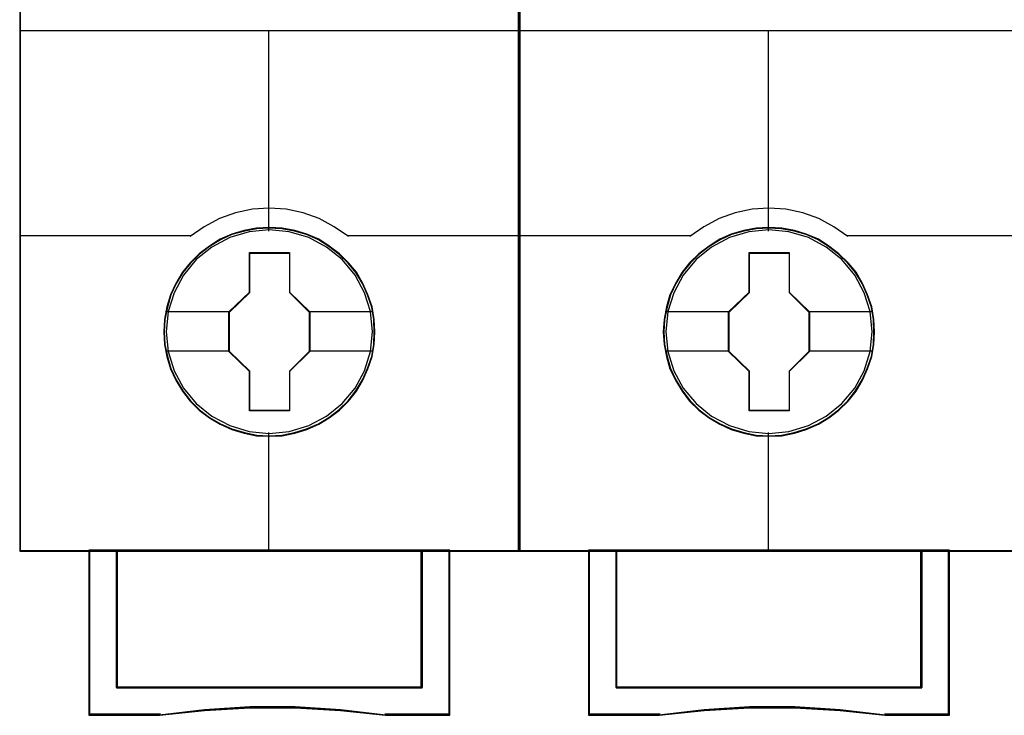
# Model space of a CAD drawing. Header units: millimetres. Extents: x -1290 to 1795, y -4192 to -1311.
# Tile 919 of 1056: x 1471.6 to 1478.69, y -2264.61 to -2259.6. Entities that reach past the tile are written whole.
import ezdxf

# ---------------------------------------------------------------- set-up
doc = ezdxf.new("R2010")
doc.units = ezdxf.units.MM
doc.layers.add('45', color=7, linetype='Continuous')
doc.layers.add('Aparatura', color=7, linetype='Continuous', lineweight=13)

# ---------------------------------------------------------------- blocks, each defined once
blk = doc.blocks.new('*U284')
at = {"layer": '45', "color": 7}
for points in [[(279.534515, -383.712671), (261.561536, -383.712671), (261.561536, -465.443183), (279.534515, -465.443183), (279.534515, -383.712671)], [(274.34618, -457.559264), (274.323872, -457.107867), (274.251369, -456.65647), (274.095208, -456.221588), (273.916739, -455.808725), (273.682497, -455.412376), (273.398062, -455.065571), (273.069009, -454.74629), (272.700916, -454.465544), (272.327246, -454.223331), (271.892226, -454.036166), (271.462785, -453.909555), (271.005457, -453.826982), (270.548129, -453.799458), (270.090801, -453.826982), (269.644628, -453.909555), (269.192877, -454.036166), (268.780167, -454.223331), (268.389765, -454.465544), (268.027249, -454.74629), (267.692619, -455.065571), (267.424915, -455.412376), (267.179519, -455.808725), (266.984318, -456.221588), (266.861621, -456.65647), (266.772386, -457.107867), (266.7445, -457.559264), (266.772386, -458.010661), (266.861621, -458.445544), (266.984318, -458.880426), (267.179519, -459.293289), (267.424915, -459.689638), (267.692619, -460.047452), (268.027249, -460.372238), (268.389765, -460.64748), (268.780167, -460.878683), (269.192877, -461.065848), (269.644628, -461.197964), (270.090801, -461.291546), (270.548129, -461.313566), (271.005457, -461.291546), (271.462785, -461.197964), (271.892226, -461.065848), (272.327246, -460.878683), (272.700916, -460.64748), (273.069009, -460.372238), (273.398062, -460.047452), (273.682497, -459.689638), (273.916739, -459.293289), (274.095208, -458.880426), (274.251369, -458.445544), (274.323872, -458.010661), (274.34618, -457.559264)], [(274.34618, -457.559264), (274.323872, -457.107867), (274.251369, -456.65647), (274.095208, -456.221588), (273.916739, -455.808725), (273.682497, -455.412376), (273.398062, -455.065571), (273.069009, -454.74629), (272.700916, -454.465544), (272.327246, -454.223331), (271.892226, -454.036166), (271.462785, -453.909555), (271.005457, -453.826982), (270.548129, -453.799458), (270.090801, -453.826982), (269.644628, -453.909555), (269.192877, -454.036166), (268.780167, -454.223331), (268.389765, -454.465544), (268.027249, -454.74629), (267.692619, -455.065571), (267.424915, -455.412376), (267.179519, -455.808725), (266.984318, -456.221588), (266.861621, -456.65647), (266.772386, -457.107867), (266.7445, -457.559264), (266.772386, -458.010661), (266.861621, -458.445544), (266.984318, -458.880426), (267.179519, -459.293289), (267.424915, -459.689638), (267.692619, -460.047452), (268.027249, -460.372238), (268.389765, -460.64748), (268.780167, -460.878683), (269.192877, -461.065848), (269.644628, -461.197964), (270.090801, -461.291546), (270.548129, -461.313566), (271.005457, -461.291546), (271.462785, -461.197964), (271.892226, -461.065848), (272.327246, -460.878683), (272.700916, -460.64748), (273.069009, -460.372238), (273.398062, -460.047452), (273.682497, -459.689638), (273.916739, -459.293289), (274.095208, -458.880426), (274.251369, -458.445544), (274.323872, -458.010661), (274.34618, -457.559264)], [(274.326487, -457.559251), (274.304289, -457.110011), (274.232144, -456.660772), (274.076756, -456.227967), (273.899169, -455.817077), (273.666086, -455.422623), (273.383058, -455.077475), (273.055632, -454.75972), (272.68936, -454.480315), (272.317537, -454.23926), (271.88467, -454.05299), (271.457352, -453.926983), (271.002286, -453.844805), (270.54722, -453.817413), (270.092154, -453.844805), (269.648187, -453.926983), (269.198671, -454.05299), (268.788002, -454.23926), (268.399531, -454.480315), (268.038808, -454.75972), (267.705833, -455.077475), (267.439453, -455.422623), (267.195271, -455.817077), (267.001036, -456.227967), (266.878945, -456.660772), (266.790151, -457.110011), (266.762403, -457.559251), (266.790151, -458.008491), (266.878945, -458.441295), (267.001036, -458.874099), (267.195271, -459.284989), (267.439453, -459.679444), (267.705833, -460.035548), (268.038808, -460.358782), (268.399531, -460.632708), (268.788002, -460.862807), (269.198671, -461.049077), (269.648187, -461.180562), (270.092154, -461.273697), (270.54722, -461.295611), (271.002286, -461.273697), (271.457352, -461.180562), (271.88467, -461.049077), (272.317537, -460.862807), (272.68936, -460.632708), (273.055632, -460.358782), (273.383058, -460.035548), (273.666086, -459.679444), (273.899169, -459.284989), (274.076756, -458.874099), (274.232144, -458.441295), (274.304289, -458.008491), (274.326487, -457.559251)], [(269.833873, -454.702587), (271.279048, -454.702587), (271.279048, -456.130993), (272.004448, -456.836923), (272.004448, -458.265328), (271.279048, -458.982288), (271.279048, -460.399664), (269.833873, -460.399664), (269.833873, -458.982288), (269.091604, -458.265328), (269.091604, -456.836923), (269.833873, -456.130993), (269.833873, -454.702587)], [(269.833873, -454.702587), (271.279048, -454.702587), (271.279048, -454.702587), (271.279048, -456.130993), (271.279048, -456.130993), (272.004448, -456.836923), (272.004448, -456.836923), (272.004448, -458.265328), (272.004448, -458.265328), (271.279048, -458.982288), (271.279048, -458.982288), (271.279048, -460.399664), (271.279048, -460.399664), (269.833873, -460.399664), (269.833873, -460.399664), (269.833873, -458.982288), (269.833873, -458.982288), (269.091604, -458.265328), (269.091604, -458.265328), (269.091604, -456.836923), (269.091604, -456.836923), (269.833873, -456.130993), (269.833873, -456.130993), (269.833873, -454.702587), (269.833873, -454.702587)], [(269.842196, -454.720542), (271.268718, -454.720542), (271.268718, -456.139944), (271.984754, -456.841424), (271.984754, -458.260826), (271.268718, -458.973267), (271.268718, -460.381709), (269.842196, -460.381709), (269.842196, -458.973267), (269.109507, -458.260826), (269.109507, -456.841424), (269.842196, -456.139944), (269.842196, -454.720542)], [(276.046121, -465.405478), (276.046121, -470.356083), (265.04814, -470.356083), (265.04814, -465.405478), (264.051865, -465.405478), (264.051865, -471.353922), (266.595427, -471.353922), (268.215069, -471.177509), (269.845842, -471.089302), (271.476616, -471.089302), (273.107389, -471.177509), (274.732597, -471.353922), (277.042396, -471.353922), (277.042396, -465.405478), (276.046121, -465.405478)], [(270.541562, -465.405478), (265.045491, -465.405478), (265.045491, -470.362814), (276.048771, -470.362814), (276.048771, -465.405478), (270.541562, -465.405478)], [(276.048771, -470.362814), (276.048771, -465.405478), (270.541562, -465.405478), (265.045491, -465.405478), (265.045491, -470.362814), (276.048771, -470.362814)]]:
    blk.add_lwpolyline(points, close=True, dxfattribs=at)
at = {"layer": '45', "color": 139}
for points in [[(279.534515, -383.712671), (261.561536, -383.712671), (261.561536, -465.443183), (279.534515, -465.443183), (279.534515, -383.712671)], [(274.256665, -457.548373), (274.184147, -456.827196), (273.977752, -456.144555), (273.631901, -455.511461), (273.174485, -454.955439), (272.611082, -454.504015), (271.964005, -454.162695), (271.266724, -453.953499), (270.541552, -453.887437), (269.821959, -453.953499), (269.130256, -454.162695), (268.483179, -454.504015), (267.919776, -454.955439), (267.46236, -455.511461), (267.116509, -456.144555), (266.904536, -456.827196), (266.837597, -457.548373), (266.904536, -458.264044), (267.116509, -458.95219), (267.46236, -459.579779), (267.919776, -460.135801), (268.483179, -460.59273), (269.130256, -460.928545), (269.821959, -461.143247), (270.541552, -461.214814), (271.266724, -461.143247), (271.964005, -460.928545), (272.611082, -460.59273), (273.174485, -460.135801), (273.631901, -459.579779), (273.977752, -458.95219), (274.184147, -458.264044), (274.256665, -457.548373)]]:
    blk.add_lwpolyline(points, close=True, dxfattribs=at)
at = {"layer": '45', "color": 59}
for points in [[(279.514822, -383.730625), (261.57944, -383.730625), (261.57944, -465.425228), (279.514822, -465.425228), (279.514822, -383.730625)], [(276.046121, -465.405478), (276.046121, -470.356083), (265.04814, -470.356083), (265.04814, -465.405478), (264.051865, -465.405478), (264.051865, -471.353922), (266.595427, -471.353922), (268.215069, -471.177509), (269.845842, -471.089302), (271.476616, -471.089302), (273.107389, -471.177509), (274.732597, -471.353922), (277.042396, -471.353922), (277.042396, -465.405478), (276.046121, -465.405478)], [(276.031101, -465.423433), (276.031101, -470.344152), (265.06495, -470.344152), (265.06495, -465.423433), (264.071559, -465.423433), (264.071559, -471.335967), (266.607759, -471.335967), (268.222713, -471.160619), (269.848767, -471.072945), (271.474821, -471.072945), (273.100875, -471.160619), (274.721379, -471.335967), (277.024493, -471.335967), (277.024493, -465.423433), (276.031101, -465.423433)], [(270.541562, -465.405478), (265.045491, -465.405478), (265.045491, -470.362814), (276.048771, -470.362814), (276.048771, -465.405478), (270.541562, -465.405478)], [(276.048771, -470.362814), (276.048771, -465.405478), (270.541562, -465.405478), (265.045491, -465.405478), (265.045491, -470.362814), (276.048771, -470.362814)], [(270.542476, -465.423433), (265.065184, -465.423433), (265.065184, -470.344859), (276.030868, -470.344859), (276.030868, -465.423433), (270.542476, -465.423433)]]:
    blk.add_lwpolyline(points, close=True, dxfattribs=at)
at = {"layer": '45', "color": 139}
for points in [[(261.561536, -446.707289), (279.534515, -446.707289)], [(270.522066, -446.707289), (270.522066, -453.930528)], [(273.391942, -454.122645), (272.877914, -453.770028), (272.341537, -453.479972), (271.766049, -453.275226), (271.157037, -453.144416), (270.542439, -453.104605), (269.939014, -453.144416), (269.330003, -453.275226), (268.754515, -453.479972), (268.206963, -453.770028), (267.704109, -454.122645)], [(261.561536, -454.08494), (267.741706, -454.08494)], [(273.352555, -454.08494), (279.534515, -454.08494)], [(270.522066, -461.171722), (270.522066, -465.443183)], [(264.051865, -465.405478), (264.051865, -471.353922)], [(265.045491, -465.405478), (265.045491, -470.362814)], [(276.011174, -470.362814), (276.011174, -465.405478)], [(277.004799, -465.405478), (277.004799, -471.353922)], [(265.045491, -470.323313), (276.048771, -470.323313)], [(266.626339, -471.316217), (264.051865, -471.316217)], [(274.74005, -471.353922), (273.112019, -471.152828), (271.478412, -471.052281), (269.844805, -471.052281), (268.211199, -471.152828), (266.588743, -471.353922)], [(277.042396, -471.316217), (274.700663, -471.316217)]]:
    blk.add_lwpolyline(points, dxfattribs=at)
at = {"layer": '45', "color": 7}
for points in [[(266.816113, -456.823056), (269.129201, -456.823056)], [(271.965061, -456.823056), (274.272778, -456.823056)], [(266.816113, -458.24149), (269.129201, -458.24149)], [(271.965061, -458.24149), (274.272778, -458.24149)]]:
    blk.add_lwpolyline(points, dxfattribs=at)
at = {"layer": '45', "color": 140}
blk.add_lwpolyline([(276.030868, -470.344859), (276.030868, -465.423433), (270.542476, -465.423433), (265.065184, -465.423433), (265.065184, -470.344859), (276.030868, -470.344859)], close=True, dxfattribs=at)
blk = doc.blocks.new('*U285')
at = {"layer": '45', "color": 7}
for points in [[(297.520026, -383.712671), (279.547047, -383.712671), (279.547047, -465.443183), (297.520026, -465.443183), (297.520026, -383.712671)], [(292.331692, -457.559264), (292.309383, -457.107867), (292.23688, -456.65647), (292.080719, -456.221588), (291.90225, -455.808725), (291.668009, -455.412376), (291.383573, -455.065571), (291.05452, -454.74629), (290.686427, -454.465544), (290.312757, -454.223331), (289.877738, -454.036166), (289.448296, -453.909555), (288.990968, -453.826982), (288.53364, -453.799458), (288.076312, -453.826982), (287.630139, -453.909555), (287.178388, -454.036166), (286.765678, -454.223331), (286.375276, -454.465544), (286.01276, -454.74629), (285.67813, -455.065571), (285.410426, -455.412376), (285.16503, -455.808725), (284.96983, -456.221588), (284.847132, -456.65647), (284.757897, -457.107867), (284.730011, -457.559264), (284.757897, -458.010661), (284.847132, -458.445544), (284.96983, -458.880426), (285.16503, -459.293289), (285.410426, -459.689638), (285.67813, -460.047452), (286.01276, -460.372238), (286.375276, -460.64748), (286.765678, -460.878683), (287.178388, -461.065848), (287.630139, -461.197964), (288.076312, -461.291546), (288.53364, -461.313566), (288.990968, -461.291546), (289.448296, -461.197964), (289.877738, -461.065848), (290.312757, -460.878683), (290.686427, -460.64748), (291.05452, -460.372238), (291.383573, -460.047452), (291.668009, -459.689638), (291.90225, -459.293289), (292.080719, -458.880426), (292.23688, -458.445544), (292.309383, -458.010661), (292.331692, -457.559264)], [(292.331692, -457.559264), (292.309383, -457.107867), (292.23688, -456.65647), (292.080719, -456.221588), (291.90225, -455.808725), (291.668009, -455.412376), (291.383573, -455.065571), (291.05452, -454.74629), (290.686427, -454.465544), (290.312757, -454.223331), (289.877738, -454.036166), (289.448296, -453.909555), (288.990968, -453.826982), (288.53364, -453.799458), (288.076312, -453.826982), (287.630139, -453.909555), (287.178388, -454.036166), (286.765678, -454.223331), (286.375276, -454.465544), (286.01276, -454.74629), (285.67813, -455.065571), (285.410426, -455.412376), (285.16503, -455.808725), (284.96983, -456.221588), (284.847132, -456.65647), (284.757897, -457.107867), (284.730011, -457.559264), (284.757897, -458.010661), (284.847132, -458.445544), (284.96983, -458.880426), (285.16503, -459.293289), (285.410426, -459.689638), (285.67813, -460.047452), (286.01276, -460.372238), (286.375276, -460.64748), (286.765678, -460.878683), (287.178388, -461.065848), (287.630139, -461.197964), (288.076312, -461.291546), (288.53364, -461.313566), (288.990968, -461.291546), (289.448296, -461.197964), (289.877738, -461.065848), (290.312757, -460.878683), (290.686427, -460.64748), (291.05452, -460.372238), (291.383573, -460.047452), (291.668009, -459.689638), (291.90225, -459.293289), (292.080719, -458.880426), (292.23688, -458.445544), (292.309383, -458.010661), (292.331692, -457.559264)], [(292.313788, -457.559251), (292.291585, -457.110011), (292.219423, -456.660772), (292.063998, -456.227967), (291.886369, -455.817077), (291.653232, -455.422623), (291.370136, -455.077475), (291.042633, -454.75972), (290.676273, -454.480315), (290.304363, -454.23926), (289.871393, -454.05299), (289.443974, -453.926983), (288.9888, -453.844805), (288.533627, -453.817413), (288.078453, -453.844805), (287.634381, -453.926983), (287.184759, -454.05299), (286.773992, -454.23926), (286.385429, -454.480315), (286.024621, -454.75972), (285.691567, -455.077475), (285.425124, -455.422623), (285.180884, -455.817077), (284.986603, -456.227967), (284.864483, -456.660772), (284.775669, -457.110011), (284.747914, -457.559251), (284.775669, -458.008491), (284.864483, -458.441295), (284.986603, -458.874099), (285.180884, -459.284989), (285.425124, -459.679444), (285.691567, -460.035548), (286.024621, -460.358782), (286.385429, -460.632708), (286.773992, -460.862807), (287.184759, -461.049077), (287.634381, -461.180562), (288.078453, -461.273697), (288.533627, -461.295611), (288.9888, -461.273697), (289.443974, -461.180562), (289.871393, -461.049077), (290.304363, -460.862807), (290.676273, -460.632708), (291.042633, -460.358782), (291.370136, -460.035548), (291.653232, -459.679444), (291.886369, -459.284989), (292.063998, -458.874099), (292.219423, -458.441295), (292.291585, -458.008491), (292.313788, -457.559251)], [(287.819384, -454.702587), (289.264559, -454.702587), (289.264559, -456.130993), (289.989959, -456.836923), (289.989959, -458.265328), (289.264559, -458.982288), (289.264559, -460.399664), (287.819384, -460.399664), (287.819384, -458.982288), (287.077115, -458.265328), (287.077115, -456.836923), (287.819384, -456.130993), (287.819384, -454.702587)], [(287.819384, -454.702587), (289.264559, -454.702587), (289.264559, -454.702587), (289.264559, -456.130993), (289.264559, -456.130993), (289.989959, -456.836923), (289.989959, -456.836923), (289.989959, -458.265328), (289.989959, -458.265328), (289.264559, -458.982288), (289.264559, -458.982288), (289.264559, -460.399664), (289.264559, -460.399664), (287.819384, -460.399664), (287.819384, -460.399664), (287.819384, -458.982288), (287.819384, -458.982288), (287.077115, -458.265328), (287.077115, -458.265328), (287.077115, -456.836923), (287.077115, -456.836923), (287.819384, -456.130993), (287.819384, -456.130993), (287.819384, -454.702587), (287.819384, -454.702587)], [(287.829497, -454.720542), (289.256019, -454.720542), (289.256019, -456.139944), (289.972056, -456.841424), (289.972056, -458.260826), (289.256019, -458.973267), (289.256019, -460.381709), (287.829497, -460.381709), (287.829497, -458.973267), (287.096809, -458.260826), (287.096809, -456.841424), (287.829497, -456.139944), (287.829497, -454.720542)], [(294.033423, -465.405478), (294.033423, -470.356083), (283.035441, -470.356083), (283.035441, -465.405478), (282.039167, -465.405478), (282.039167, -471.353922), (284.582728, -471.353922), (286.20237, -471.177509), (287.833144, -471.089302), (289.463917, -471.089302), (291.094691, -471.177509), (292.719899, -471.353922), (295.029697, -471.353922), (295.029697, -465.405478), (294.033423, -465.405478)], [(288.528864, -465.405478), (283.032792, -465.405478), (283.032792, -470.362814), (294.036072, -470.362814), (294.036072, -465.405478), (288.528864, -465.405478)], [(294.036072, -470.362814), (294.036072, -465.405478), (288.528864, -465.405478), (283.032792, -465.405478), (283.032792, -470.362814), (294.036072, -470.362814)]]:
    blk.add_lwpolyline(points, close=True, dxfattribs=at)
at = {"layer": '45', "color": 139}
for points in [[(297.520026, -383.712671), (279.547047, -383.712671), (279.547047, -465.443183), (297.520026, -465.443183), (297.520026, -383.712671)], [(292.243966, -457.548373), (292.171449, -456.827196), (291.965054, -456.144555), (291.619202, -455.511461), (291.161786, -454.955439), (290.598383, -454.504015), (289.951307, -454.162695), (289.254026, -453.953499), (288.528854, -453.887437), (287.80926, -453.953499), (287.117557, -454.162695), (286.470481, -454.504015), (285.907078, -454.955439), (285.449662, -455.511461), (285.10381, -456.144555), (284.891837, -456.827196), (284.824898, -457.548373), (284.891837, -458.264044), (285.10381, -458.95219), (285.449662, -459.579779), (285.907078, -460.135801), (286.470481, -460.59273), (287.117557, -460.928545), (287.80926, -461.143247), (288.528854, -461.214814), (289.254026, -461.143247), (289.951307, -460.928545), (290.598383, -460.59273), (291.161786, -460.135801), (291.619202, -459.579779), (291.965054, -458.95219), (292.171449, -458.264044), (292.243966, -457.548373)]]:
    blk.add_lwpolyline(points, close=True, dxfattribs=at)
at = {"layer": '45', "color": 59}
for points in [[(297.502123, -383.730625), (279.566741, -383.730625), (279.566741, -465.425228), (297.502123, -465.425228), (297.502123, -383.730625)], [(294.033423, -465.405478), (294.033423, -470.356083), (283.035441, -470.356083), (283.035441, -465.405478), (282.039167, -465.405478), (282.039167, -471.353922), (284.582728, -471.353922), (286.20237, -471.177509), (287.833144, -471.089302), (289.463917, -471.089302), (291.094691, -471.177509), (292.719899, -471.353922), (295.029697, -471.353922), (295.029697, -465.405478), (294.033423, -465.405478)], [(294.016613, -465.423433), (294.016613, -470.344152), (283.050461, -470.344152), (283.050461, -465.423433), (282.05707, -465.423433), (282.05707, -471.335967), (284.59327, -471.335967), (286.208224, -471.160619), (287.834278, -471.072945), (289.460332, -471.072945), (291.086386, -471.160619), (292.70689, -471.335967), (295.010004, -471.335967), (295.010004, -465.423433), (294.016613, -465.423433)], [(288.528864, -465.405478), (283.032792, -465.405478), (283.032792, -470.362814), (294.036072, -470.362814), (294.036072, -465.405478), (288.528864, -465.405478)], [(294.036072, -470.362814), (294.036072, -465.405478), (288.528864, -465.405478), (283.032792, -465.405478), (283.032792, -470.362814), (294.036072, -470.362814)], [(288.527987, -465.423433), (283.050695, -465.423433), (283.050695, -470.344859), (294.016379, -470.344859), (294.016379, -465.423433), (288.527987, -465.423433)]]:
    blk.add_lwpolyline(points, close=True, dxfattribs=at)
at = {"layer": '45', "color": 139}
for points in [[(279.547047, -446.707289), (297.520026, -446.707289)], [(288.509368, -446.707289), (288.509368, -453.930528)], [(291.377453, -454.122645), (290.863425, -453.770028), (290.327048, -453.479972), (289.75156, -453.275226), (289.142548, -453.144416), (288.52795, -453.104605), (287.924525, -453.144416), (287.315514, -453.275226), (286.740026, -453.479972), (286.192474, -453.770028), (285.68962, -454.122645)], [(279.547047, -454.08494), (285.729007, -454.08494)], [(291.339857, -454.08494), (297.520026, -454.08494)], [(288.509368, -461.171722), (288.509368, -465.443183)], [(282.039167, -465.405478), (282.039167, -471.353922)], [(283.032792, -465.405478), (283.032792, -470.362814)], [(293.996685, -470.362814), (293.996685, -465.405478)], [(294.99031, -465.405478), (294.99031, -471.353922)], [(283.032792, -470.323313), (294.036072, -470.323313)], [(284.613641, -471.316217), (282.039167, -471.316217)], [(292.725561, -471.353922), (291.09753, -471.152828), (289.463923, -471.052281), (287.830316, -471.052281), (286.19671, -471.152828), (284.574254, -471.353922)], [(295.029697, -471.316217), (292.687964, -471.316217)]]:
    blk.add_lwpolyline(points, dxfattribs=at)
at = {"layer": '45', "color": 7}
for points in [[(284.801624, -456.823056), (287.116502, -456.823056)], [(289.952362, -456.823056), (292.260079, -456.823056)], [(284.801624, -458.24149), (287.116502, -458.24149)], [(289.952362, -458.24149), (292.260079, -458.24149)]]:
    blk.add_lwpolyline(points, dxfattribs=at)
at = {"layer": '45', "color": 140}
blk.add_lwpolyline([(294.016379, -470.344859), (294.016379, -465.423433), (288.527987, -465.423433), (283.050695, -465.423433), (283.050695, -470.344859), (294.016379, -470.344859)], close=True, dxfattribs=at)

msp = doc.modelspace()

# ---------------------------------------------------------------- block references
at = {"layer": 'Aparatura', "color": 7, "lineweight": 13, "xscale": 0.2, "yscale": 0.2, "zscale": 0.2}
for name in ['*U284', '*U285']:
    msp.add_blockref(name, (1419.2925, -2170.3407), dxfattribs=at)

doc.saveas('drawing.dxf')
